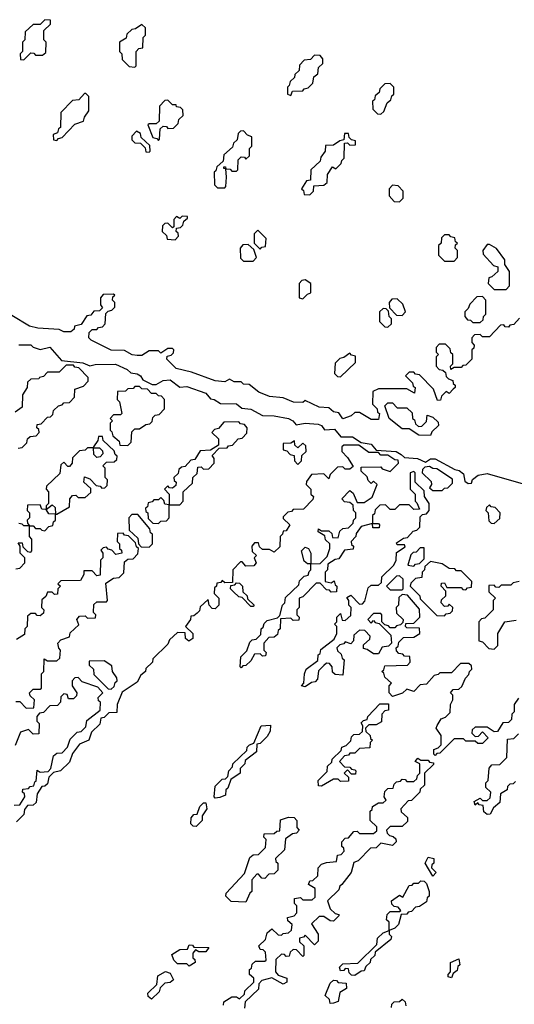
# Model space of a CAD drawing. Extents: x 2708302 to 2968450, y 494490 to 722710.
# Tile 274 of 284: x 2908828 to 2910920, y 679268 to 683430. Entities that reach past the tile are written whole.
import ezdxf

# ---------------------------------------------------------------- set-up
doc = ezdxf.new("R2010")
doc.units = 0

msp = doc.modelspace()

# ---------------------------------------------------------------- linework, layer by layer
at = {"layer": '0CON20XD'}
for points in [[(2908845, 683260), (2908875, 683290), (2908888.3, 683288.3), (2908895, 683280), (2908925, 683280), (2908938.3, 683291.7), (2908940, 683335), (2908930, 683345), (2908930, 683385), (2908958.3, 683411.7), (2908958.3, 683428.3), (2908935, 683430), (2908915, 683410), (2908885, 683410), (2908851.7, 683378.3), (2908850, 683345), (2908840, 683335), (2908840, 683295), (2908830, 683285), (2908831.7, 683261.7), (2908845, 683260)], [(2909315, 683230), (2909320, 683235), (2909320, 683295), (2909331.7, 683308.3), (2909348.3, 683311.7), (2909350, 683355), (2909360, 683365), (2909360, 683395), (2909345, 683410), (2909318.3, 683391.7), (2909301.7, 683388.3), (2909281.7, 683368.3), (2909278.3, 683351.7), (2909250, 683335), (2909250, 683295), (2909260, 683285), (2909261.7, 683261.7), (2909291.7, 683231.7), (2909315, 683230)], [(2909975, 683110), (2909981.7, 683128.3), (2910025, 683130), (2910031.7, 683138.3), (2910048.3, 683141.7), (2910068.3, 683161.7), (2910071.7, 683188.3), (2910088.3, 683201.7), (2910091.7, 683228.3), (2910110, 683245), (2910110, 683265), (2910098.3, 683278.3), (2910075, 683280), (2910058.3, 683261.7), (2910031.7, 683258.3), (2910011.7, 683238.3), (2910010, 683215), (2909991.7, 683198.3), (2909990, 683185), (2909971.7, 683168.3), (2909968.3, 683151.7), (2909960, 683145), (2909960, 683115), (2909975, 683110)], [(2910355, 683030), (2910368.3, 683041.7), (2910381.7, 683078.3), (2910398.3, 683091.7), (2910401.7, 683108.3), (2910410, 683115), (2910410, 683145), (2910395, 683160), (2910371.7, 683158.3), (2910351.7, 683138.3), (2910348.3, 683121.7), (2910331.7, 683108.3), (2910328.3, 683091.7), (2910320, 683085), (2910321.7, 683051.7), (2910341.7, 683031.7), (2910355, 683030)], [(2908985, 682920), (2908991.7, 682928.3), (2909008.3, 682931.7), (2909061.7, 682988.3), (2909098.3, 683001.7), (2909101.7, 683018.3), (2909120, 683045), (2909120, 683105), (2909108.3, 683118.3), (2909101.7, 683118.3), (2909078.3, 683091.7), (2909051.7, 683088.3), (2909001.7, 683038.3), (2909000, 682975), (2908991.7, 682968.3), (2908988.3, 682951.7), (2908970, 682945), (2908971.7, 682921.7), (2908985, 682920)], [(2909415, 682920), (2909420, 682925), (2909421.7, 682968.3), (2909435, 682980), (2909448.3, 682978.3), (2909455, 682970), (2909478.3, 682971.7), (2909498.3, 682991.7), (2909501.7, 683008.3), (2909520, 683025), (2909518.3, 683048.3), (2909508.3, 683058.3), (2909491.7, 683061.7), (2909490, 683070), (2909475, 683070), (2909455, 683090), (2909441.7, 683088.3), (2909420, 683065), (2909418.3, 683001.7), (2909405, 682990), (2909375, 682990), (2909370, 682985), (2909391.7, 682931.7), (2909408.3, 682928.3), (2909415, 682920)], [(2909375, 682870), (2909380, 682875), (2909378.3, 682898.3), (2909341.7, 682931.7), (2909338.3, 682948.3), (2909321.7, 682958.3), (2909301.7, 682938.3), (2909301.7, 682921.7), (2909315, 682910), (2909338.3, 682908.3), (2909358.3, 682888.3), (2909361.7, 682871.7), (2909375, 682870)], [(2909695, 682720), (2909700, 682725), (2909702.5, 682765), (2909700, 682800), (2909691.7, 682801.7), (2909691.7, 682808.3), (2909698.3, 682808.3), (2909700, 682800), (2909718.3, 682798.3), (2909725, 682790), (2909745, 682790), (2909750, 682795), (2909751.7, 682838.3), (2909765, 682850), (2909778.3, 682848.3), (2909785, 682840), (2909800, 682855), (2909800, 682885), (2909810, 682895), (2909810, 682935), (2909791.7, 682941.7), (2909775, 682960), (2909761.7, 682958.3), (2909751.7, 682948.3), (2909748.3, 682921.7), (2909731.7, 682908.3), (2909728.3, 682891.7), (2909691.7, 682858.3), (2909688.3, 682831.7), (2909661.7, 682808.3), (2909658.3, 682791.7), (2909650, 682785), (2909651.7, 682731.7), (2909665, 682720), (2909695, 682720)], [(2910055, 682690), (2910070, 682705), (2910071.7, 682728.3), (2910115, 682730), (2910128.3, 682741.7), (2910130, 682775), (2910151.7, 682808.3), (2910165, 682800), (2910188.3, 682821.7), (2910190, 682835), (2910200, 682845), (2910201.7, 682908.3), (2910215, 682910), (2910225, 682900), (2910248.3, 682901.7), (2910248.3, 682918.3), (2910231.7, 682921.7), (2910221.7, 682931.7), (2910218.3, 682948.3), (2910201.7, 682948.3), (2910198.3, 682921.7), (2910181.7, 682918.3), (2910155, 682900), (2910121.7, 682898.3), (2910120, 682875), (2910101.7, 682848.3), (2910098.3, 682831.7), (2910060, 682795), (2910058.3, 682751.7), (2910041.7, 682748.3), (2910020, 682715), (2910028.3, 682708.3), (2910031.7, 682691.7), (2910055, 682690)], [(2910435, 682660), (2910450, 682675), (2910450, 682705), (2910428.3, 682728.3), (2910405, 682730), (2910390, 682715), (2910390, 682685), (2910411.7, 682661.7), (2910435, 682660)], [(2909485, 682500), (2909500, 682515), (2909498.3, 682528.3), (2909490, 682535), (2909491.7, 682548.3), (2909508.3, 682551.7), (2909518.3, 682561.7), (2909521.7, 682578.3), (2909538.3, 682591.7), (2909538.3, 682598.3), (2909515, 682600), (2909505, 682590), (2909491.7, 682598.3), (2909480, 682585), (2909480, 682555), (2909475, 682550), (2909455, 682570), (2909441.7, 682568.3), (2909431.7, 682558.3), (2909430, 682535), (2909448.3, 682518.3), (2909451.7, 682501.7), (2909485, 682500)], [(2909845, 682460), (2909851.7, 682468.3), (2909868.3, 682471.7), (2909870, 682505), (2909835, 682540), (2909820, 682525), (2909820, 682485), (2909845, 682460)], [(2910665, 682410), (2910680, 682425), (2910680, 682455), (2910670, 682465), (2910671.7, 682478.3), (2910680, 682485), (2910671.7, 682491.7), (2910668.3, 682508.3), (2910651.7, 682511.7), (2910645, 682520), (2910625, 682520), (2910611.7, 682508.3), (2910610, 682485), (2910600, 682475), (2910600, 682435), (2910625, 682410), (2910665, 682410)], [(2909815, 682410), (2909830, 682425), (2909818.3, 682458.3), (2909795, 682480), (2909771.7, 682478.3), (2909760, 682465), (2909761.7, 682421.7), (2909775, 682410), (2909815, 682410)], [(2910885, 682290), (2910900, 682305), (2910900, 682365), (2910880, 682395), (2910880, 682415), (2910845, 682462.5), (2910815, 682480), (2910805, 682480), (2910787.5, 682455), (2910788.3, 682438.3), (2910831.7, 682391.7), (2910850, 682385), (2910850, 682365), (2910825, 682342.5), (2910811.7, 682338.3), (2910810, 682315), (2910835, 682290), (2910885, 682290)], [(2910025, 682250), (2910045, 682270), (2910060, 682275), (2910060, 682315), (2910035, 682330), (2910021.7, 682328.3), (2910010, 682315), (2910010, 682255), (2910025, 682250)], [(2910941.7, 682168.3), (2910918.3, 682141.7), (2910901.7, 682138.3), (2910895, 682130), (2910881.7, 682131.7), (2910875, 682140), (2910861.7, 682138.3), (2910815, 682090), (2910785, 682090), (2910775, 682100), (2910751.7, 682098.3), (2910740, 682085), (2910740, 682065), (2910750, 682055), (2910748.3, 682041.7), (2910740, 682035), (2910740, 681995), (2910715, 681970), (2910701.7, 681968.3), (2910695, 681960), (2910665, 681960), (2910651.7, 681951.7), (2910650, 681965), (2910660, 681975), (2910660, 682015), (2910651.7, 682021.7), (2910648.3, 682038.3), (2910628.3, 682058.3), (2910601.7, 682058.3), (2910590, 682045), (2910590, 682025), (2910600, 682015), (2910590, 682005), (2910590, 681965), (2910601.7, 681951.7), (2910618.3, 681948.3), (2910628.3, 681938.3), (2910631.7, 681921.7), (2910641.7, 681911.7), (2910660, 681905), (2910661.7, 681891.7), (2910670, 681885), (2910670, 681875), (2910661.7, 681868.3), (2910645, 681850), (2910631.7, 681858.3), (2910611.7, 681838.3), (2910608.3, 681821.7), (2910595, 681820), (2910578.3, 681868.3), (2910518.3, 681928.3), (2910501.7, 681931.7), (2910495, 681940), (2910475, 681940), (2910460, 681925), (2910490, 681895), (2910491.7, 681881.7), (2910500, 681875), (2910498.3, 681851.7), (2910465, 681870), (2910345, 681870), (2910321.7, 681858.3), (2910320, 681805), (2910340, 681785), (2910341.7, 681771.7), (2910350, 681765), (2910345, 681740), (2910315, 681740), (2910265, 681770), (2910245, 681770), (2910230, 681755), (2910195, 681743.3), (2910178.3, 681768.3), (2910155, 681772.5), (2910135, 681790), (2910095, 681792.5), (2910035, 681820), (2910025, 681812.5), (2909986.4, 681813.6), (2909941.7, 681831.7), (2909885, 681837.5), (2909840, 681855), (2909798.3, 681888.3), (2909775, 681890), (2909765, 681900), (2909735, 681900), (2909715, 681910), (2909695, 681900), (2909655, 681903.8), (2909555, 681940), (2909490, 681955), (2909450, 681995), (2909451.7, 682008.3), (2909468.3, 682011.7), (2909478.3, 682021.7), (2909480, 682035), (2909475, 682040), (2909455, 682040), (2909425, 682020), (2909415, 682030), (2909375, 682030), (2909345, 682010), (2909325, 682010), (2909304.1, 682014.1), (2909271.7, 682031.7), (2909215, 682033.8), (2909130, 682075), (2909120, 682085), (2909121.7, 682108.3), (2909135, 682120), (2909155, 682120), (2909161.7, 682128.3), (2909178.3, 682131.7), (2909190, 682145), (2909191.7, 682188.3), (2909201.7, 682198.3), (2909218.3, 682201.7), (2909230, 682215), (2909230, 682235), (2909220, 682245), (2909221.7, 682258.3), (2909230, 682265), (2909225, 682270), (2909181.7, 682268.3), (2909170, 682255), (2909170, 682225), (2909178.3, 682211.7), (2909165, 682200), (2909141.7, 682198.3), (2909128.3, 682181.7), (2909111.7, 682178.3), (2909088.3, 682141.7), (2909060, 682135), (2909058.3, 682121.7), (2909045, 682110), (2909015, 682110), (2908995, 682120), (2908905, 682126.7), (2908870, 682135), (2908795, 682180)], [(2910445, 682180), (2910460, 682195), (2910448.3, 682228.3), (2910425, 682250), (2910401.7, 682248.3), (2910390, 682235), (2910391.7, 682211.7), (2910421.7, 682181.7), (2910445, 682180)], [(2910775, 682150), (2910788.3, 682161.7), (2910790, 682175), (2910800, 682185), (2910800, 682245), (2910785, 682260), (2910761.7, 682258.3), (2910731.7, 682228.3), (2910725, 682210), (2910710, 682195), (2910710, 682175), (2910721.7, 682161.7), (2910735, 682160), (2910745, 682150), (2910775, 682150)], [(2910385, 682130), (2910400, 682145), (2910400, 682165), (2910390, 682175), (2910388.3, 682198.3), (2910378.3, 682208.3), (2910365, 682210), (2910350, 682195), (2910350, 682155), (2910371.7, 682131.7), (2910385, 682130)], [(2908825, 682056.2), (2908875, 682056), (2908885.7, 682045.7), (2908915, 682036), (2908955, 682045.7), (2909005, 681990), (2909095, 681980), (2909125, 681967.5), (2909147, 681973), (2909233.4, 681973.4), (2909282.1, 681952.1), (2909297.7, 681937.7), (2909325, 681933.8), (2909338.8, 681925), (2909348.3, 681908.3), (2909388.3, 681888.3), (2909405, 681887.5), (2909435, 681905.6), (2909465, 681908.1), (2909505, 681877.5), (2909535, 681879.2), (2909615, 681850.8), (2909635, 681827.5), (2909650, 681825), (2909677.5, 681807.5), (2909745, 681805.8), (2909768, 681788), (2909805, 681783.3), (2909855, 681757.5), (2909905, 681755.8), (2909965, 681743.8), (2909983.9, 681733.9), (2909997.5, 681717.5), (2910036, 681724), (2910091.1, 681721.1), (2910103.8, 681715), (2910116.7, 681696.7), (2910159.7, 681699.7), (2910186.7, 681666.7), (2910235, 681667.5), (2910272.5, 681642.5), (2910315, 681636.2), (2910335, 681610), (2910420, 681605), (2910441.7, 681591.7), (2910455, 681580), (2910510, 681575), (2910545, 681560), (2910565.9, 681574.1), (2910585, 681574.3), (2910668.3, 681528.3), (2910686.7, 681525), (2910705, 681510), (2910710, 681480), (2910725, 681470), (2910738.3, 681471.7), (2910743.6, 681486.4), (2910767.5, 681505), (2910805, 681511.2), (2911036.2, 681445)], [(2910185, 681920), (2910248.3, 681981.7), (2910248.3, 682008.3), (2910231.7, 682011.7), (2910225, 682020), (2910198.3, 682001.7), (2910181.7, 681998.3), (2910161.7, 681978.3), (2910160, 681935), (2910171.7, 681921.7), (2910185, 681920)], [(2908821.7, 681618.3), (2908838.3, 681621.7), (2908858.3, 681641.7), (2908861.7, 681658.3), (2908871.7, 681668.3), (2908898.3, 681671.7), (2908910, 681685), (2908908.3, 681698.3), (2908900, 681705), (2908901.7, 681718.3), (2908918.3, 681721.7), (2908945, 681750), (2908958.3, 681751.7), (2908968.3, 681761.7), (2908971.7, 681778.3), (2908991.7, 681798.3), (2909008.3, 681801.7), (2909015, 681810), (2909038.3, 681811.7), (2909060, 681835), (2909061.7, 681868.3), (2909098.3, 681881.7), (2909118.3, 681901.7), (2909118.3, 681918.3), (2909078.3, 681958.3), (2909061.7, 681961.7), (2909055, 681970), (2909025, 681970), (2908995, 681940), (2908945, 681940), (2908928.3, 681921.7), (2908911.7, 681918.3), (2908908.3, 681911.7), (2908875, 681910), (2908861.7, 681898.3), (2908860, 681875), (2908840, 681845), (2908838.3, 681791.7), (2908808.3, 681771.7)], [(2909285, 681630), (2909300, 681645), (2909301.7, 681688.3), (2909315, 681700), (2909335, 681700), (2909361.7, 681718.3), (2909378.3, 681721.7), (2909388.3, 681731.7), (2909391.7, 681748.3), (2909401.7, 681758.3), (2909418.3, 681761.7), (2909440, 681785), (2909440, 681825), (2909428.3, 681838.3), (2909415, 681840), (2909405, 681850), (2909385, 681850), (2909368.3, 681868.3), (2909345, 681870), (2909335, 681880), (2909315, 681880), (2909308.3, 681871.7), (2909285, 681870), (2909275, 681860), (2909241.7, 681858.3), (2909240, 681825), (2909250, 681815), (2909260, 681765), (2909255, 681760), (2909225, 681760), (2909210, 681745), (2909220, 681735), (2909210, 681725), (2909210, 681695), (2909218.3, 681688.3), (2909221.7, 681671.7), (2909248.3, 681648.3), (2909251.7, 681631.7), (2909285, 681630)], [(2910565, 681672.5), (2910516.7, 681673.3), (2910475, 681700), (2910445, 681700), (2910390, 681745), (2910371.7, 681798.3), (2910385, 681810), (2910405, 681810), (2910425, 681790), (2910465, 681790), (2910488.3, 681768.3), (2910490, 681745), (2910498.3, 681738.3), (2910501.7, 681721.7), (2910515, 681710), (2910528.3, 681711.7), (2910548.3, 681731.7), (2910551.7, 681758.3), (2910575, 681750), (2910598.3, 681728.3), (2910600, 681715), (2910571.7, 681688.3), (2910565, 681672.5)], [(2909505, 681380), (2909520, 681395), (2909520, 681435), (2909558.3, 681471.7), (2909560, 681495), (2909578.3, 681511.7), (2909581.7, 681538.3), (2909595, 681540), (2909605, 681530), (2909628.3, 681531.7), (2909650, 681555), (2909650, 681575), (2909641.7, 681588.3), (2909671.7, 681618.3), (2909705, 681620), (2909711.7, 681628.3), (2909728.3, 681631.7), (2909751.7, 681658.3), (2909768.3, 681661.7), (2909788.3, 681681.7), (2909790, 681705), (2909778.3, 681718.3), (2909761.7, 681721.7), (2909755, 681730), (2909691.7, 681728.3), (2909668.3, 681701.7), (2909651.7, 681698.3), (2909640, 681685), (2909668.3, 681658.3), (2909668.3, 681631.7), (2909635, 681610), (2909591.7, 681608.3), (2909568.3, 681571.7), (2909551.7, 681568.3), (2909528.3, 681541.7), (2909511.7, 681538.3), (2909501.7, 681528.3), (2909498.3, 681511.7), (2909480, 681495), (2909481.7, 681481.7), (2909490, 681475), (2909488.3, 681461.7), (2909475, 681450), (2909461.7, 681451.7), (2909455, 681460), (2909440, 681445), (2909460, 681425), (2909460, 681380), (2909505, 681380)], [(2908985, 681340), (2909038.3, 681371.7), (2909040, 681405), (2909051.7, 681418.3), (2909065, 681420), (2909075, 681410), (2909105, 681410), (2909128.3, 681431.7), (2909128.3, 681448.3), (2909100, 681475), (2909101.7, 681498.3), (2909125, 681490), (2909151.7, 681461.7), (2909168.3, 681458.3), (2909175, 681450), (2909188.3, 681451.7), (2909198.3, 681461.7), (2909200, 681485), (2909190, 681495), (2909190, 681535), (2909180, 681545), (2909195, 681560), (2909228.3, 681561.7), (2909238.3, 681571.7), (2909240, 681585), (2909231.7, 681591.7), (2909228.3, 681608.3), (2909181.7, 681651.7), (2909178.3, 681668.3), (2909161.7, 681668.3), (2909158.3, 681651.7), (2909140, 681625), (2909140, 681620), (2909165, 681620), (2909178.3, 681608.3), (2909180, 681595), (2909168.3, 681581.7), (2909155, 681580), (2909141.7, 681591.7), (2909140, 681620), (2909115, 681620), (2909105, 681610), (2909081.7, 681608.3), (2909051.7, 681578.3), (2909050, 681555), (2909038.3, 681541.7), (2909031.7, 681541.7), (2909015, 681560), (2909001.7, 681548.3), (2908998.3, 681511.7), (2908941.7, 681458.3), (2908940, 681445), (2908950, 681435), (2908950, 681385), (2908940, 681375), (2908940, 681360), (2908965, 681380), (2908978.3, 681368.3), (2908980, 681340), (2908985, 681340)], [(2910005, 681550), (2910020, 681565), (2910021.7, 681588.3), (2910040, 681605), (2910038.3, 681628.3), (2910025, 681640), (2910005, 681620), (2909991.7, 681631.7), (2909990, 681650), (2909975, 681640), (2909941.7, 681638.3), (2909941.7, 681611.7), (2909958.3, 681608.3), (2909971.7, 681591.7), (2909988.3, 681588.3), (2909990, 681565), (2910005, 681550)], [(2910938.3, 680561.7), (2910920, 680535), (2910920, 680505), (2910910, 680495), (2910908.3, 680471.7), (2910895, 680460), (2910871.7, 680458.3), (2910848.3, 680421.7), (2910835, 680420), (2910805, 680440), (2910755, 680440), (2910741.7, 680428.3), (2910740, 680415), (2910755, 680400), (2910768.3, 680401.7), (2910785, 680420), (2910810, 680395), (2910785, 680370), (2910765, 680370), (2910755, 680380), (2910715, 680380), (2910705, 680390), (2910665, 680390), (2910605, 680330), (2910591.7, 680328.3), (2910585, 680320), (2910580, 680325), (2910580, 680345), (2910598.3, 680351.7), (2910610, 680365), (2910610, 680405), (2910590, 680435), (2910593, 680447), (2910610, 680475), (2910628.3, 680481.7), (2910648.3, 680501.7), (2910650, 680535), (2910660, 680555), (2910660, 680575), (2910650, 680585), (2910661.7, 680598.3), (2910685, 680600), (2910698.3, 680611.7), (2910713, 680647), (2910728.3, 680661.7), (2910730, 680675), (2910740, 680685), (2910738.3, 680698.3), (2910728.3, 680708.3), (2910691.7, 680708.3), (2910655, 680670), (2910605, 680670), (2910598.3, 680661.7), (2910581.7, 680658.3), (2910548.3, 680621.7), (2910521.7, 680618.3), (2910495, 680590), (2910465, 680600), (2910447, 680583), (2910405, 680570), (2910390, 680585), (2910390, 680615), (2910400, 680625), (2910371.7, 680651.7), (2910368.3, 680668.3), (2910360, 680675), (2910368.3, 680681.7), (2910371.7, 680698.3), (2910468.3, 680701.7), (2910480, 680715), (2910478.3, 680738.3), (2910455, 680740), (2910448.3, 680748.3), (2910431.7, 680751.7), (2910421.7, 680761.7), (2910420, 680775), (2910428.3, 680781.7), (2910431.7, 680798.3), (2910451.7, 680818.3), (2910495, 680820), (2910520, 680835), (2910518.3, 680858.3), (2910465, 680860), (2910460, 680865), (2910461.7, 680878.3), (2910495, 680880), (2910520, 680905), (2910518.3, 680938.3), (2910468.3, 680998.3), (2910445, 681000), (2910431.7, 680988.3), (2910430, 680955), (2910420, 680945), (2910421.7, 680921.7), (2910450, 680895), (2910448.3, 680881.7), (2910438.3, 680871.7), (2910421.7, 680868.3), (2910415, 680860), (2910395, 680860), (2910388.3, 680868.3), (2910371.7, 680871.7), (2910360, 680885), (2910360, 680915), (2910355, 680920), (2910325, 680920), (2910300, 680895), (2910315, 680880), (2910325, 680890), (2910331.7, 680881.7), (2910348.3, 680878.3), (2910398.3, 680828.3), (2910400, 680795), (2910388.3, 680781.7), (2910361.7, 680778.3), (2910345, 680750), (2910325, 680750), (2910298.3, 680768.3), (2910281.7, 680771.7), (2910281.7, 680788.3), (2910308.3, 680811.7), (2910310, 680825), (2910288.3, 680848.3), (2910265, 680850), (2910241.7, 680828.3), (2910240, 680805), (2910228.3, 680791.7), (2910205, 680800), (2910198.3, 680791.7), (2910181.7, 680788.3), (2910170, 680775), (2910171.7, 680761.7), (2910188.3, 680748.3), (2910191.7, 680731.7), (2910200, 680725), (2910195, 680660), (2910161.7, 680661.7), (2910151.7, 680671.7), (2910150, 680695), (2910138.3, 680708.3), (2910125, 680710), (2910115, 680700), (2910091.7, 680678.3), (2910087.5, 680642.5), (2910078.3, 680631.7), (2910061.7, 680628.3), (2910035, 680610), (2910020, 680615), (2910030, 680625), (2910032.5, 680665), (2910040, 680685), (2910088.3, 680721.7), (2910090, 680745), (2910098.3, 680751.7), (2910101.7, 680768.3), (2910158.3, 680811.7), (2910170, 680835), (2910170, 680865), (2910160, 680875), (2910170, 680885), (2910170, 680905), (2910185, 680920), (2910191.7, 680891.7), (2910205, 680890), (2910228.3, 680911.7), (2910230, 680945), (2910220, 680955), (2910220, 680975), (2910211.7, 680988.3), (2910228.3, 680998.3), (2910265, 680960), (2910278.3, 680961.7), (2910288.3, 680971.7), (2910301.7, 681028.3), (2910315, 681040), (2910345, 681040), (2910358.3, 681051.7), (2910360, 681075), (2910410, 681125), (2910420, 681145), (2910421.7, 681178.3), (2910458.3, 681201.7), (2910455, 681210), (2910425, 681210), (2910421.7, 681218.3), (2910451.7, 681238.3), (2910468.3, 681241.7), (2910491.7, 681268.3), (2910508.3, 681271.7), (2910520, 681285), (2910521.7, 681328.3), (2910531.7, 681338.3), (2910548.3, 681341.7), (2910560, 681355), (2910560, 681385), (2910540, 681415), (2910538.3, 681438.3), (2910500, 681475), (2910500, 681515), (2910495, 681520), (2910480, 681515), (2910480, 681445), (2910500, 681425), (2910500, 681395), (2910508.3, 681388.3), (2910518.3, 681361.7), (2910495, 681360), (2910475, 681380), (2910435, 681380), (2910415, 681360), (2910395, 681360), (2910375, 681380), (2910351.7, 681378.3), (2910331.7, 681358.3), (2910328.3, 681341.7), (2910320, 681335), (2910320, 681300), (2910345, 681300), (2910350, 681295), (2910348.3, 681281.7), (2910321.7, 681281.7), (2910320, 681300), (2910271.7, 681288.3), (2910251.7, 681258.3), (2910250, 681245), (2910230, 681225), (2910231.7, 681211.7), (2910240, 681205), (2910238.3, 681191.7), (2910201.7, 681188.3), (2910178.3, 681151.7), (2910161.7, 681148.3), (2910131.7, 681128.3), (2910130, 681105), (2910120, 681095), (2910120, 681055), (2910145, 681050), (2910158.3, 681058.3), (2910161.7, 681041.7), (2910170, 681035), (2910168.3, 681011.7), (2910145, 681010), (2910138.3, 681018.3), (2910125, 681020), (2910098.3, 681048.3), (2910081.7, 681048.3), (2910025, 680990), (2910010, 680985), (2910010, 680945), (2910000, 680935), (2910000, 680915), (2910010, 680905), (2910008.3, 680891.7), (2909985, 680890), (2909975, 680900), (2909931.7, 680898.3), (2909930, 680855), (2909921.7, 680848.3), (2909918.3, 680831.7), (2909905, 680820), (2909881.7, 680818.3), (2909860, 680795), (2909860, 680765), (2909870, 680755), (2909868.3, 680741.7), (2909855, 680740), (2909845, 680750), (2909821.7, 680748.3), (2909805, 680720), (2909785, 680700), (2909771.7, 680698.3), (2909765, 680690), (2909760, 680695), (2909763, 680737), (2909788.3, 680761.7), (2909801.7, 680798.3), (2909811.7, 680808.3), (2909828.3, 680811.7), (2909848.3, 680831.7), (2909850, 680855), (2909858.3, 680861.7), (2909861.7, 680878.3), (2909875, 680890), (2909918.3, 680901.7), (2909928.3, 680911.7), (2909940, 680955), (2909950, 680965), (2909951.7, 680988.3), (2910008.3, 681041.7), (2910011.7, 681058.3), (2910031.7, 681078.3), (2910048.3, 681081.7), (2910051.7, 681098.3), (2910060, 681105), (2910060, 681130), (2910045, 681130), (2910031.7, 681141.7), (2910020, 681185), (2910035, 681200), (2910050, 681195), (2910060, 681175), (2910060, 681130), (2910098.3, 681131.7), (2910128.3, 681161.7), (2910140, 681195), (2910140, 681215), (2910121.7, 681231.7), (2910118.3, 681248.3), (2910090, 681265), (2910091.7, 681278.3), (2910105, 681270), (2910135, 681270), (2910148.3, 681258.3), (2910151.7, 681241.7), (2910175, 681240), (2910181.7, 681268.3), (2910195, 681280), (2910218.3, 681281.7), (2910238.3, 681301.7), (2910240, 681315), (2910250, 681325), (2910250, 681345), (2910240, 681355), (2910238.3, 681378.3), (2910225, 681390), (2910201.7, 681391.7), (2910190, 681405), (2910225, 681440), (2910238.3, 681428.3), (2910255, 681390), (2910285, 681390), (2910318.3, 681411.7), (2910340, 681465), (2910325, 681480), (2910315, 681470), (2910301.7, 681481.7), (2910298.3, 681498.3), (2910271.7, 681521.7), (2910271.7, 681538.3), (2910355, 681540), (2910361.7, 681531.7), (2910395, 681520), (2910430, 681555), (2910428.3, 681568.3), (2910415, 681570), (2910385, 681590), (2910355, 681590), (2910345, 681600), (2910305, 681600), (2910261.7, 681631.7), (2910198.3, 681631.7), (2910190, 681625), (2910190, 681605), (2910215, 681580), (2910238.3, 681541.7), (2910225, 681530), (2910205, 681530), (2910195, 681540), (2910171.7, 681538.3), (2910141.7, 681508.3), (2910135, 681490), (2910115, 681510), (2910061.7, 681508.3), (2910041.7, 681478.3), (2910040, 681465), (2910060, 681445), (2910060, 681425), (2910070, 681415), (2910068.3, 681401.7), (2910028.3, 681361.7), (2909985, 681360), (2909978.3, 681351.7), (2909961.7, 681348.3), (2909941.7, 681328.3), (2909941.7, 681321.7)], [(2910615, 681440), (2910625, 681450), (2910638.3, 681451.7), (2910658.3, 681471.7), (2910658.3, 681488.3), (2910591.7, 681531.7), (2910575, 681532.5), (2910561.7, 681541.7), (2910541.7, 681538.3), (2910531.7, 681528.3), (2910530, 681515), (2910568.3, 681478.3), (2910570, 681465), (2910561.7, 681451.7), (2910575, 681440), (2910615, 681440)], [(2909415, 681300), (2909425, 681310), (2909448.3, 681311.7), (2909460, 681325), (2909460, 681380), (2909441.7, 681381.7), (2909438.3, 681398.3), (2909425, 681410), (2909415, 681400), (2909395, 681400), (2909388.3, 681391.7), (2909371.7, 681388.3), (2909368.3, 681371.7), (2909360, 681365), (2909361.7, 681351.7), (2909370, 681345), (2909371.7, 681321.7), (2909391.7, 681301.7), (2909415, 681300)], [(2908935, 681270), (2908951.7, 681288.3), (2908968.3, 681291.7), (2908971.7, 681308.3), (2908980, 681315), (2908980, 681340), (2908951.7, 681341.7), (2908940, 681360), (2908921.7, 681361.7), (2908915, 681380), (2908861.7, 681378.3), (2908860, 681355), (2908870, 681345), (2908870, 681325), (2908860, 681315), (2908861.7, 681301.7), (2908870, 681290), (2908885, 681290), (2908895, 681280), (2908915, 681280), (2908921.7, 681271.7), (2908935, 681270)], [(2910835, 681300), (2910858.3, 681321.7), (2910860, 681345), (2910838.3, 681368.3), (2910821.7, 681371.7), (2910815, 681380), (2910801.7, 681368.3), (2910800, 681355), (2910810, 681345), (2910811.7, 681311.7), (2910821.7, 681301.7), (2910835, 681300)], [(2909941.7, 681321.7), (2909970, 681295), (2909955, 681270), (2909941.7, 681268.3), (2909940, 681255), (2909930, 681245), (2909928.3, 681201.7), (2909905, 681180), (2909885, 681190), (2909855, 681190), (2909841.7, 681201.7), (2909838.3, 681218.3), (2909821.7, 681218.3), (2909810, 681205), (2909811.7, 681181.7), (2909830, 681165), (2909820, 681155), (2909827.5, 681135), (2909818.3, 681121.7), (2909785, 681120), (2909768.3, 681138.3), (2909761.7, 681138.3), (2909730, 681105), (2909728.3, 681051.7), (2909695, 681050), (2909685, 681060), (2909678.3, 681051.7), (2909661.7, 681048.3), (2909660, 681035), (2909651.7, 681028.3), (2909650, 681005), (2909670, 680985), (2909670, 680955), (2909655, 680940), (2909641.7, 680941.7), (2909630, 680955), (2909625, 680980), (2909591.7, 680948.3), (2909588.3, 680931.7), (2909578.3, 680921.7), (2909565, 680910), (2909551.7, 680908.3), (2909550, 680895), (2909530, 680865), (2909560, 680835), (2909560, 680815), (2909543, 680803), (2909530, 680815), (2909528.3, 680838.3), (2909495, 680840), (2909461.7, 680808.3), (2909455, 680790), (2909391.7, 680728.3), (2909390, 680715), (2909361.7, 680688.3), (2909360, 680675), (2909340, 680660), (2909325, 680630), (2909261.7, 680588.3), (2909240, 680535), (2909238.3, 680501.7), (2909205, 680500), (2909185, 680480), (2909171.7, 680478.3), (2909167, 680453), (2909131.7, 680418.3), (2909120, 680385), (2909081.7, 680368.3), (2909051.7, 680328.3), (2909038.3, 680291.7), (2909000, 680255), (2908971.7, 680248.3), (2908951.7, 680228.3), (2908945, 680200), (2908935, 680190), (2908921.7, 680188.3), (2908901.7, 680158.3), (2908898.3, 680121.7), (2908885, 680110), (2908861.7, 680108.3), (2908848.3, 680091.7), (2908845, 680070), (2908815, 680040)], [(2909375, 681200), (2909390, 681215), (2909390, 681255), (2909381.7, 681261.7), (2909378.3, 681278.3), (2909328.3, 681338.3), (2909301.7, 681338.3), (2909290, 681325), (2909291.7, 681271.7), (2909328.3, 681238.3), (2909330, 681215), (2909341.7, 681201.7), (2909375, 681200)], [(2908811.7, 681108.3), (2908828.3, 681111.7), (2908850, 681135), (2908850, 681155), (2908830, 681175), (2908830, 681205), (2908821.7, 681218.3), (2908838.3, 681218.3), (2908841.7, 681201.7), (2908861.7, 681181.7), (2908875, 681180), (2908880, 681185), (2908880, 681235), (2908870, 681245), (2908870, 681290), (2908845, 681290), (2908838.3, 681298.3), (2908825, 681300)], [(2908811.7, 680548.3), (2908828.3, 680548.3), (2908855, 680520), (2908888.3, 680521.7), (2908890, 680555), (2908871.7, 680571.7), (2908870, 680585), (2908885, 680600), (2908915, 680600), (2908920, 680605), (2908920, 680665), (2908930, 680675), (2908931.7, 680728.3), (2908945, 680720), (2908985, 680720), (2908998.3, 680731.7), (2909000, 680765), (2908993, 680773), (2908990, 680795), (2909001.7, 680808.3), (2909038.3, 680821.7), (2909041.7, 680838.3), (2909078.3, 680871.7), (2909070, 680895), (2909081.7, 680908.3), (2909105, 680910), (2909115, 680900), (2909148.3, 680901.7), (2909150, 680915), (2909140, 680925), (2909141.7, 680958.3), (2909155, 680970), (2909195, 680970), (2909200, 680975), (2909191.7, 681048.3), (2909225, 681070), (2909248.3, 681071.7), (2909268.3, 681091.7), (2909271.7, 681138.3), (2909285, 681150), (2909308.3, 681151.7), (2909328.3, 681171.7), (2909330, 681195), (2909321.7, 681201.7), (2909318.3, 681218.3), (2909288.3, 681248.3), (2909271.7, 681251.7), (2909265, 681260), (2909241.7, 681258.3), (2909240, 681225), (2909250, 681215), (2909250, 681195), (2909258.3, 681188.3), (2909260, 681175), (2909235, 681170), (2909218.3, 681188.3), (2909201.7, 681191.7), (2909195, 681200), (2909181.7, 681198.3), (2909171.7, 681188.3), (2909180, 681175), (2909180, 681155), (2909170, 681145), (2909168.3, 681081.7), (2909155, 681080), (2909135, 681100), (2909100, 681100), (2909100, 681085), (2909085, 681060), (2909001.7, 681058.3), (2908990, 681045), (2909000, 681035), (2908990, 681025), (2908988.3, 681001.7), (2908975, 681000), (2908965, 681010), (2908945, 681010), (2908938.3, 680991.7), (2908921.7, 680978.3), (2908920, 680945), (2908930, 680935), (2908928.3, 680921.7), (2908915, 680910), (2908901.7, 680911.7), (2908895, 680920), (2908875, 680920), (2908861.7, 680908.3), (2908860, 680865), (2908850, 680855), (2908848.3, 680831.7), (2908815, 680810)], [(2910495, 681120), (2910501.7, 681128.3), (2910518.3, 681131.7), (2910538.3, 681151.7), (2910538.3, 681198.3), (2910521.7, 681198.3), (2910505, 681180), (2910491.7, 681178.3), (2910481.7, 681168.3), (2910470, 681125), (2910495, 681120)], [(2910625, 680910), (2910631.7, 680918.3), (2910648.3, 680921.7), (2910658.3, 680931.7), (2910660, 680945), (2910645, 680960), (2910638.3, 680951.7), (2910625, 680950), (2910610, 680965), (2910611.7, 680978.3), (2910630, 680995), (2910630, 681015), (2910610, 681035), (2910611.7, 681048.3), (2910625, 681050), (2910635, 681030), (2910695, 681030), (2910701.7, 681021.7), (2910715, 681020), (2910721.7, 681028.3), (2910738.3, 681031.7), (2910740, 681055), (2910695, 681100), (2910675, 681100), (2910668.3, 681108.3), (2910645, 681110), (2910615, 681130), (2910565, 681140), (2910541.7, 681118.3), (2910540, 681105), (2910530, 681095), (2910528.3, 681071.7), (2910501.7, 681068.3), (2910481.7, 681048.3), (2910480, 681035), (2910520, 680995), (2910521.7, 680981.7), (2910591.7, 680911.7), (2910625, 680910)], [(2910445, 681020), (2910450, 681025), (2910450, 681065), (2910435, 681080), (2910421.7, 681078.3), (2910380, 681035), (2910395, 681020), (2910445, 681020)], [(2909815, 680950), (2909805, 680950), (2909768.3, 680988.3), (2909755, 680990), (2909731.7, 681011.7), (2909720, 681025), (2909721.7, 681038.3), (2909738.3, 681041.7), (2909745, 681050), (2909758.3, 681048.3), (2909770, 681035), (2909771.7, 681011.7), (2909790, 680995), (2909791.7, 680981.7), (2909820, 680955), (2909815, 680950)], [(2910940, 681055), (2910915, 681050), (2910905, 681040), (2910865, 681040), (2910855, 681030), (2910841.7, 681031.7), (2910835, 681040), (2910811.7, 681038.3), (2910811.7, 681011.7), (2910840, 680985), (2910830, 680975), (2910830, 680935), (2910795, 680900), (2910781.7, 680898.3), (2910770, 680885), (2910770, 680805), (2910785, 680800), (2910811.7, 680771.7), (2910835, 680770)], [(2910835, 680770), (2910850, 680785), (2910850, 680835), (2910880, 680885), (2910928.3, 680891.7)], [(2909215, 680600), (2909228.3, 680611.7), (2909231.7, 680628.3), (2909240, 680635), (2909238.3, 680648.3), (2909220, 680675), (2909218.3, 680698.3), (2909185, 680720), (2909121.7, 680718.3), (2909121.7, 680701.7), (2909140, 680685), (2909141.7, 680661.7), (2909201.7, 680601.7), (2909215, 680600)], [(2908805, 680110), (2908828.3, 680111.7), (2908850, 680145), (2908848.3, 680158.3), (2908840, 680165), (2908841.7, 680178.3), (2908865, 680180), (2908871.7, 680188.3), (2908888.3, 680191.7), (2908891.7, 680208.3), (2908898.3, 680211.7), (2908901.7, 680258.3), (2908915, 680250), (2908948.3, 680251.7), (2908960, 680265), (2908971.7, 680318.3), (2908985, 680330), (2909008.3, 680331.7), (2909030, 680355), (2909041.7, 680388.3), (2909071.7, 680418.3), (2909088.3, 680421.7), (2909108.3, 680441.7), (2909111.7, 680468.3), (2909168.3, 680511.7), (2909170, 680545), (2909161.7, 680551.7), (2909160, 680565), (2909180, 680585), (2909158.3, 680608.3), (2909091.7, 680631.7), (2909075, 680650), (2909061.7, 680648.3), (2909050, 680635), (2909050, 680615), (2909070, 680585), (2909068.3, 680571.7), (2909055, 680560), (2909035, 680560), (2909028.3, 680578.3), (2909015, 680580), (2909001.7, 680568.3), (2909000, 680545), (2908988.3, 680531.7), (2908955, 680530), (2908928.3, 680501.7), (2908911.7, 680498.3), (2908900, 680485), (2908900, 680465), (2908910, 680455), (2908908.3, 680411.7), (2908885, 680410), (2908865, 680430), (2908831.7, 680418.3), (2908808.3, 680361.7)], [(2910105, 680190), (2910091.7, 680191.7), (2910090, 680215), (2910128.3, 680251.7), (2910130, 680275), (2910148.3, 680291.7), (2910150, 680305), (2910188.3, 680341.7), (2910190, 680355), (2910208.3, 680361.7), (2910228.3, 680381.7), (2910231.7, 680398.3), (2910241.7, 680408.3), (2910265, 680410), (2910278.3, 680421.7), (2910280, 680445), (2910271.7, 680458.3), (2910281.7, 680468.3), (2910298.3, 680471.7), (2910300, 680485), (2910351.7, 680538.3), (2910388.3, 680538.3), (2910388.3, 680511.7), (2910371.7, 680508.3), (2910360, 680495), (2910358.3, 680461.7), (2910335, 680450), (2910305, 680450), (2910290, 680435), (2910291.7, 680421.7), (2910310, 680405), (2910311.7, 680391.7), (2910320, 680385), (2910310, 680375), (2910308.3, 680351.7), (2910265, 680350), (2910245, 680330), (2910225, 680330), (2910218.3, 680321.7), (2910201.7, 680318.3), (2910180, 680295), (2910201.7, 680271.7), (2910225, 680270), (2910231.7, 680261.7), (2910245, 680260), (2910250, 680255), (2910248.3, 680241.7), (2910231.7, 680241.7), (2910215, 680260), (2910200, 680245), (2910218.3, 680228.3), (2910218.3, 680211.7), (2910185, 680210), (2910175, 680220), (2910155, 680220), (2910105, 680190)], [(2909655, 680140), (2909650, 680145), (2909655, 680190), (2909685, 680220), (2909698.3, 680221.7), (2909708.3, 680231.7), (2909712.5, 680255), (2909728.3, 680271.7), (2909730, 680285), (2909788.3, 680341.7), (2909790, 680355), (2909800, 680365), (2909818.3, 680371.7), (2909850, 680445), (2909888.3, 680448.3), (2909887, 680423), (2909875, 680400), (2909845, 680370), (2909831.7, 680368.3), (2909830, 680335), (2909781.7, 680298.3), (2909780, 680285), (2909760, 680265), (2909760, 680245), (2909721.7, 680218.3), (2909708.3, 680181.7), (2909700, 680175), (2909698.3, 680151.7), (2909675, 680142.5), (2909655, 680140)], [(2910925, 680210), (2910915, 680200), (2910901.7, 680198.3), (2910891.7, 680188.3), (2910890, 680175), (2910861.7, 680158.3), (2910858.3, 680121.7), (2910831.7, 680098.3), (2910818.3, 680071.7), (2910805, 680070), (2910791.7, 680081.7), (2910788.3, 680108.3), (2910771.7, 680111.7), (2910765, 680120), (2910755, 680110), (2910750, 680125), (2910775, 680140), (2910785, 680130), (2910805, 680130), (2910818.3, 680141.7), (2910820, 680165), (2910800, 680185), (2910800, 680205), (2910810, 680215), (2910813, 680267), (2910825, 680280), (2910858.3, 680281.7), (2910888.3, 680311.7), (2910891.7, 680388.3), (2910918.3, 680391.7), (2910938.3, 680411.7)], [(2909690, 679265), (2909691.7, 679278.3), (2909725, 679300), (2909745, 679300), (2909758.3, 679291.7), (2909778.3, 679311.7), (2909780, 679325), (2909818.3, 679361.7), (2909818.3, 679378.3), (2909800, 679395), (2909800, 679415), (2909808.3, 679421.7), (2909811.7, 679438.3), (2909825, 679450), (2909865, 679450), (2909870, 679455), (2909868.3, 679488.3), (2909858.3, 679498.3), (2909845, 679500), (2909840, 679515), (2909868.3, 679541.7), (2909875, 679570), (2909895, 679587.5), (2909921.7, 679561.7), (2909935, 679560), (2909941.7, 679568.3), (2909965, 679570), (2909978.3, 679581.7), (2909980, 679605), (2909961.7, 679621.7), (2909960, 679635), (2909988.3, 679641.7), (2910000, 679655), (2910000, 679685), (2909990, 679695), (2909990, 679715), (2910015, 679720), (2910025, 679710), (2910065, 679710), (2910078.3, 679721.7), (2910078.3, 679758.3), (2910050, 679775), (2910055, 679790), (2910068.3, 679791.7), (2910088.3, 679811.7), (2910090, 679845), (2910105, 679860), (2910125, 679867.5), (2910168.3, 679871.7), (2910171.7, 679898.3), (2910188.3, 679901.7), (2910200, 679915), (2910198.3, 679928.3), (2910190, 679935), (2910190, 679955), (2910205, 679970), (2910218.3, 679971.7), (2910241.7, 679998.3), (2910255, 680000), (2910265, 679990), (2910325, 679990), (2910338.3, 680001.7), (2910338.3, 680018.3), (2910310, 680045), (2910310, 680085), (2910318.3, 680091.7), (2910320, 680105), (2910345, 680120), (2910365, 680120), (2910378.3, 680131.7), (2910370, 680145), (2910371.7, 680168.3), (2910385, 680180), (2910408.3, 680181.7), (2910411.7, 680198.3), (2910421.7, 680208.3), (2910438.3, 680211.7), (2910445, 680220), (2910458.3, 680218.3), (2910465, 680210), (2910495, 680210), (2910508.3, 680221.7), (2910510, 680235), (2910520, 680245), (2910520, 680285), (2910500, 680295), (2910511.7, 680308.3), (2910525, 680300), (2910555, 680300), (2910561.7, 680291.7), (2910578.3, 680288.3), (2910578.3, 680281.7), (2910540, 680245), (2910540, 680195), (2910521.7, 680178.3), (2910520, 680165), (2910485, 680130), (2910471.7, 680128.3), (2910440, 680095), (2910441.7, 680081.7), (2910468.3, 680058.3), (2910468.3, 680041.7), (2910445, 680020), (2910395, 680020), (2910380, 680005), (2910381.7, 679991.7), (2910391.7, 679981.7), (2910408.3, 679978.3), (2910418.3, 679968.3), (2910420, 679955), (2910405, 679940), (2910355, 679950), (2910335, 679930), (2910311.7, 679928.3), (2910260, 679875), (2910241.7, 679868.3), (2910230, 679825), (2910190, 679775), (2910181.7, 679768.3), (2910178.3, 679751.7), (2910130, 679705), (2910141.7, 679671.7), (2910161.7, 679651.7), (2910178.3, 679648.3), (2910178.3, 679641.7), (2910155, 679620), (2910141.7, 679621.7), (2910115, 679640), (2910095, 679640), (2910061.7, 679608.3), (2910090, 679565), (2910090, 679535), (2910075, 679520), (2910035, 679560), (2910028.3, 679551.7), (2910011.7, 679548.3), (2910011.7, 679531.7), (2910030, 679515), (2910030, 679475), (2910025, 679470), (2909998.3, 679498.3), (2909985, 679500), (2909971.7, 679488.3), (2909968.3, 679471.7), (2909955, 679470), (2909948.3, 679478.3), (2909935, 679480), (2909911.7, 679458.3), (2909910, 679405), (2909921.7, 679391.7), (2909958.3, 679378.3), (2909958.3, 679361.7), (2909943, 679353), (2909895, 679380), (2909851.7, 679368.3), (2909840, 679355), (2909838.3, 679331.7), (2909781.7, 679278.3), (2909778.3, 679251.7)], [(2909575, 680020), (2909561.7, 680021.7), (2909551.7, 680031.7), (2909553, 680057), (2909565, 680070), (2909578.3, 680071.7), (2909590, 680105), (2909605, 680120), (2909615, 680120), (2909620, 680095), (2909600, 680065), (2909600, 680045), (2909575, 680020)], [(2909785, 679700), (2909723, 679703), (2909700, 679725), (2909701.7, 679738.3), (2909778.3, 679821.7), (2909801.7, 679888.3), (2909815, 679900), (2909838.3, 679901.7), (2909868.3, 679931.7), (2909870, 679965), (2909860, 679975), (2909861.7, 679988.3), (2909905, 679990), (2909915, 680000), (2909928.3, 680001.7), (2909931.7, 680048.3), (2909965, 680060), (2909988.3, 680058.3), (2910000, 680045), (2910000, 680015), (2910010, 680005), (2909998.3, 679991.7), (2909981.7, 679988.3), (2909951.7, 679968.3), (2909948.3, 679921.7), (2909910, 679885), (2909911.7, 679871.7), (2909920, 679865), (2909920, 679835), (2909905, 679820), (2909881.7, 679818.3), (2909865, 679800), (2909851.7, 679801.7), (2909838.3, 679818.3), (2909831.7, 679818.3), (2909810, 679795), (2909810, 679745), (2909801.7, 679738.3), (2909785, 679700)], [(2910575, 679810), (2910542.5, 679865), (2910555, 679890), (2910580, 679885), (2910580, 679865), (2910571.7, 679858.3), (2910570, 679845), (2910590, 679825), (2910575, 679810)], [(2910245, 679390), (2910231.7, 679391.7), (2910221.7, 679401.7), (2910218.3, 679418.3), (2910205, 679420), (2910198.3, 679411.7), (2910185, 679410), (2910180, 679425), (2910195, 679440), (2910258.3, 679441.7), (2910338.3, 679521.7), (2910341.7, 679548.3), (2910365, 679570), (2910390, 679580), (2910390, 679615), (2910380, 679625), (2910381.7, 679648.3), (2910395, 679660), (2910435, 679660), (2910440, 679665), (2910428.3, 679678.3), (2910411.7, 679681.7), (2910401.7, 679691.7), (2910400, 679705), (2910435, 679730), (2910448.3, 679721.7), (2910475, 679770), (2910488.3, 679771.7), (2910495, 679780), (2910515, 679780), (2910525, 679790), (2910538.3, 679788.3), (2910548.3, 679778.3), (2910560, 679745), (2910560, 679725), (2910551.7, 679718.3), (2910548.3, 679701.7), (2910518.3, 679681.7), (2910501.7, 679678.3), (2910485, 679660), (2910471.7, 679658.3), (2910465, 679650), (2910441.7, 679648.3), (2910430, 679605), (2910415, 679590), (2910390, 679580), (2910390, 679565), (2910400, 679555), (2910398.3, 679541.7), (2910331.7, 679488.3), (2910330, 679475), (2910311.7, 679458.3), (2910310, 679445), (2910291.7, 679428.3), (2910285, 679410), (2910271.7, 679408.3), (2910245, 679390)], [(2909545, 679430), (2909535, 679440), (2909495, 679440), (2909480, 679455), (2909471.7, 679478.3), (2909505, 679500), (2909538.3, 679501.7), (2909545, 679520), (2909558.3, 679518.3), (2909565, 679510), (2909628.3, 679508.3), (2909615, 679490), (2909585, 679490), (2909571.7, 679498.3), (2909560, 679485), (2909560, 679465), (2909568.3, 679458.3), (2909570, 679445), (2909545, 679430)], [(2910655, 679380), (2910640, 679385), (2910640, 679395), (2910650, 679405), (2910650, 679445), (2910685, 679460), (2910690, 679435), (2910681.7, 679428.3), (2910678.3, 679411.7), (2910661.7, 679398.3), (2910655, 679380)], [(2909385, 679290), (2909371.7, 679301.7), (2909370, 679315), (2909408.3, 679351.7), (2909411.7, 679388.3), (2909445, 679407.5), (2909465, 679400), (2909478.3, 679371.7), (2909465, 679360), (2909441.7, 679358.3), (2909421.7, 679338.3), (2909418.3, 679321.7), (2909385, 679290)], [(2910141.7, 679271.7), (2910138.3, 679288.3), (2910120, 679305), (2910141.7, 679358.3), (2910155, 679370), (2910168.3, 679368.3), (2910175, 679360), (2910208.3, 679358.3), (2910210, 679335), (2910181.7, 679318.3), (2910175, 679280), (2910155, 679272.5), (2910141.7, 679271.7)], [(2910400, 679255), (2910401.7, 679268.3), (2910411.7, 679278.3), (2910435, 679280), (2910445, 679290), (2910458.3, 679278.3), (2910461.7, 679261.7)]]:
    msp.add_lwpolyline(points, dxfattribs=at)

doc.saveas('drawing.dxf')
